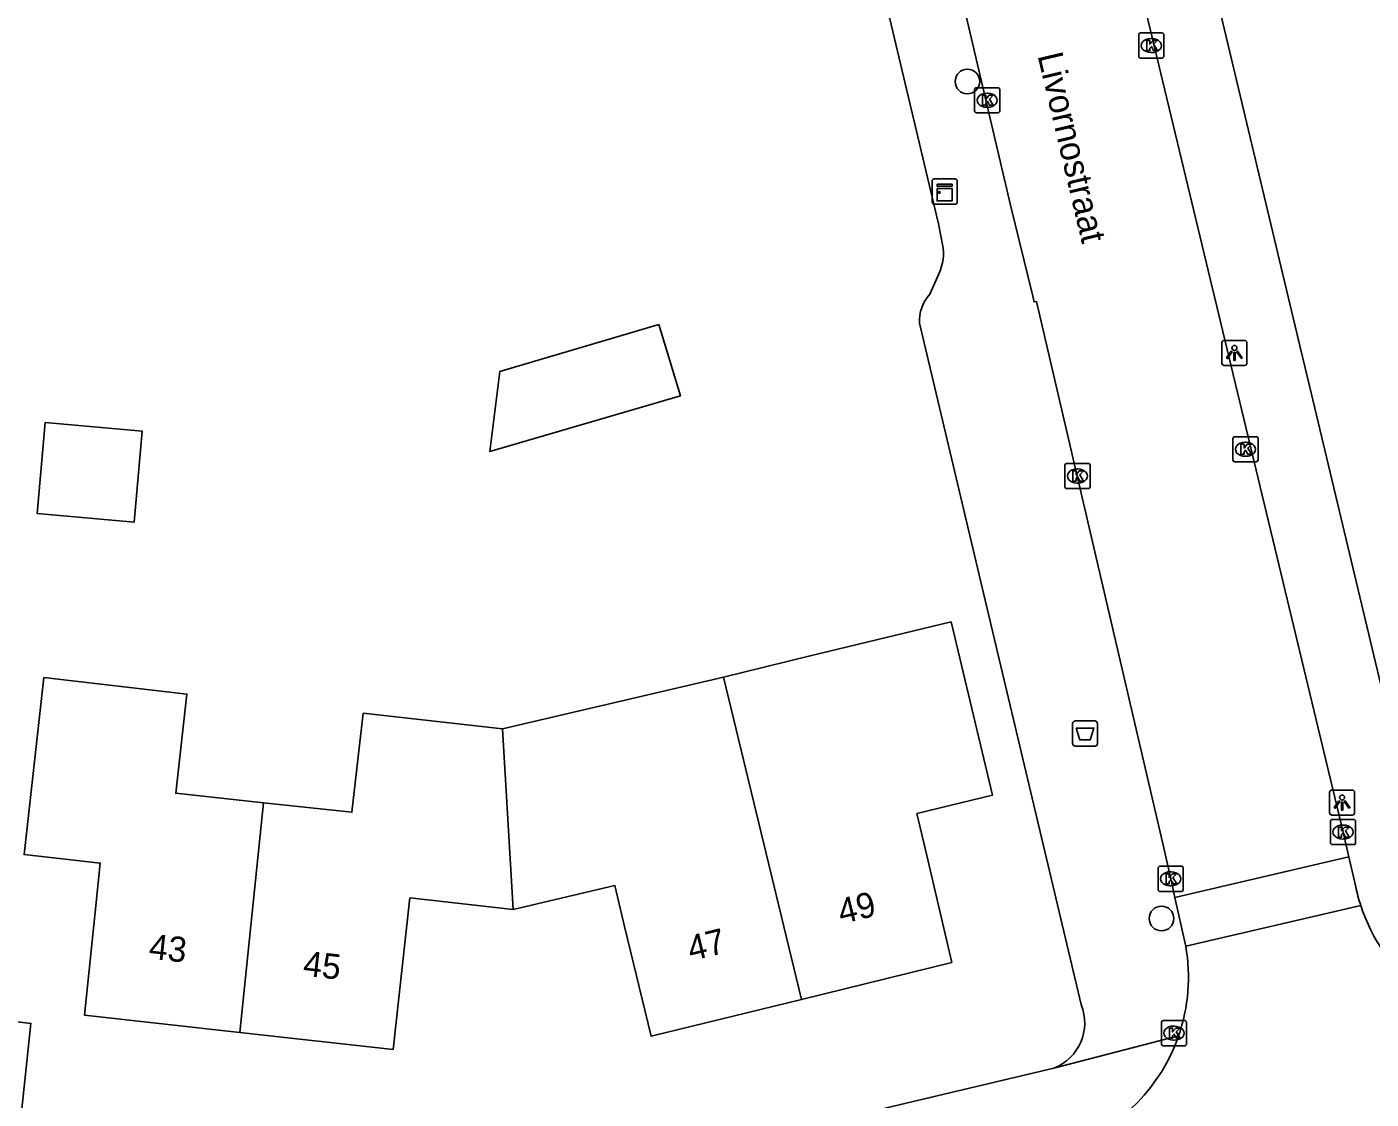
# Model space of a CAD drawing. Extents: x 162082 to 163393, y 388091 to 388632.
# Drawn here: x 162910.2 to 162963.6, y 388261.2 to 388303.9 of the extents above; entities that cross this region are included whole.
import ezdxf

# ---------------------------------------------------------------- set-up
doc = ezdxf.new("R2010")
doc.units = 0
for name, color, linetype in [('IMGEO_Afvalbak', 7, 'Continuous'), ('IMGEO_Boom', 7, 'Continuous'), ('IMGEO_Kast', 7, 'Continuous'), ('IMGEO_Kolk', 7, 'Continuous'), ('IMGEO_Lichtpunt', 7, 'Continuous'), ('IMGEO_Muur', 7, 'Continuous'), ('IMGEO_Openbare_ruimte_label', 7, 'Continuous'), ('IMGEO_Pand', 7, 'Continuous'), ('IMGEO_Pand_nummerreeks', 7, 'Continuous'), ('IMGEO_Rijbaan_lokaal_gesloten', 7, 'Continuous'), ('IMGEO_Rijbaan_lokaal_open', 7, 'Continuous'), ('IMGEO_Voetpad_open', 7, 'Continuous')]:
    doc.layers.add(name, color=color, linetype=linetype)

msp = doc.modelspace()

# ---------------------------------------------------------------- linework, layer by layer
at = {"layer": 'IMGEO_Afvalbak'}
for p, q in [((162951.767, 388275.347), (162951.767, 388276.147)), ((162951.767, 388276.147), (162951.767, 388275.347)), ((162951.867, 388276.247), (162952.657, 388276.247)), ((162952.657, 388276.247), (162951.867, 388276.247)), ((162952.757, 388276.147), (162952.757, 388275.347)), ((162952.757, 388275.347), (162952.757, 388276.147)), ((162952.657, 388275.247), (162951.867, 388275.247)), ((162951.867, 388275.247), (162952.657, 388275.247))]:
    msp.add_line(p, q, dxfattribs=at)
msp.add_lwpolyline([(162951.91, 388275.961), (162952.614, 388275.961), (162952.465, 388275.491), (162952.059, 388275.491), (162951.91, 388275.961)], dxfattribs=at)
for centre, start, end in [((162951.867, 388276.147), 90, 180), ((162951.867, 388276.147), 90, 180), ((162952.657, 388276.147), 0, 90), ((162952.657, 388276.147), 360, 90), ((162951.867, 388275.347), 180, 270), ((162951.867, 388275.347), 180, 270), ((162952.657, 388275.347), 270, 0), ((162952.657, 388275.347), 270, 0)]:
    msp.add_arc(centre, 0.1, start, end, dxfattribs=at)
at = {"layer": 'IMGEO_Boom'}
for centre in [(162947.581, 388301.686), (162955.302, 388268.389)]:
    msp.add_circle(centre, 0.489, dxfattribs=at)
at = {"layer": 'IMGEO_Kast'}
for p, q in [((162946.18, 388296.887), (162946.18, 388297.728)), ((162946.18, 388297.728), (162946.18, 388296.887)), ((162946.255, 388297.812), (162947.096, 388297.812)), ((162947.096, 388297.812), (162946.255, 388297.812)), ((162947.18, 388297.737), (162947.18, 388296.896)), ((162947.18, 388296.896), (162947.18, 388297.737)), ((162947.105, 388296.812), (162946.264, 388296.812)), ((162946.264, 388296.812), (162947.105, 388296.812))]:
    msp.add_line(p, q, dxfattribs=at)
for points in [[(162946.375, 388297.602), (162946.975, 388297.602), (162946.975, 388297.517), (162946.375, 388297.517), (162946.375, 388297.602)], [(162946.375, 388297.427), (162946.975, 388297.427), (162946.975, 388296.938), (162946.375, 388296.938), (162946.375, 388297.427)]]:
    msp.add_lwpolyline(points, dxfattribs=at)
msp.add_circle((162946.459, 388297.276), 0.0377, dxfattribs=at)
for centre, start, end in [((162946.258, 388297.734), 92.4484, 184.2845), ((162946.258, 388297.734), 92.4484, 184.2845), ((162947.102, 388297.734), 2.4484, 94.2845), ((162947.102, 388297.734), 2.4484, 94.2845), ((162946.258, 388296.89), 182.4484, 274.2845), ((162946.258, 388296.89), 182.4484, 274.2845), ((162947.102, 388296.89), 272.4484, 4.2845), ((162947.102, 388296.89), 272.4484, 4.2845)]:
    msp.add_arc(centre, 0.0779, start, end, dxfattribs=at)
at = {"layer": 'IMGEO_Kolk'}
for p, q in [((162954.394, 388302.691), (162954.394, 388303.543)), ((162954.469, 388303.617), (162955.321, 388303.617)), ((162955.395, 388303.543), (162955.395, 388302.691)), ((162954.882, 388303.397), (162954.907, 388303.397)), ((162955.321, 388302.617), (162954.469, 388302.617)), ((162954.905, 388302.837), (162954.88, 388302.837)), ((162947.942, 388301.44), (162948.794, 388301.44)), ((162947.867, 388300.514), (162947.867, 388301.366)), ((162948.355, 388301.22), (162948.38, 388301.22)), ((162948.868, 388301.366), (162948.868, 388300.514)), ((162948.794, 388300.44), (162947.942, 388300.44)), ((162948.378, 388300.66), (162948.353, 388300.66)), ((162958.214, 388287.557), (162959.066, 388287.557)), ((162958.139, 388286.631), (162958.139, 388287.483)), ((162958.627, 388287.337), (162958.652, 388287.337)), ((162959.14, 388287.483), (162959.14, 388286.631)), ((162951.532, 388286.493), (162952.384, 388286.493)), ((162959.066, 388286.557), (162958.214, 388286.557)), ((162958.65, 388286.777), (162958.625, 388286.777)), ((162951.457, 388285.567), (162951.457, 388286.419)), ((162951.945, 388286.273), (162951.97, 388286.273)), ((162952.458, 388286.419), (162952.458, 388285.567)), ((162952.384, 388285.493), (162951.532, 388285.493)), ((162951.968, 388285.713), (162951.943, 388285.713)), ((162962.022, 388271.402), (162962.022, 388272.254)), ((162962.097, 388272.328), (162962.949, 388272.328)), ((162962.51, 388272.108), (162962.535, 388272.108)), ((162963.023, 388272.254), (162963.023, 388271.402)), ((162962.533, 388271.548), (162962.508, 388271.548)), ((162962.949, 388271.328), (162962.097, 388271.328)), ((162955.166, 388269.542), (162955.166, 388270.394)), ((162955.241, 388270.468), (162956.093, 388270.468)), ((162956.167, 388270.394), (162956.167, 388269.542)), ((162955.654, 388270.248), (162955.679, 388270.248)), ((162956.093, 388269.468), (162955.241, 388269.468)), ((162955.677, 388269.688), (162955.652, 388269.688)), ((162955.296, 388263.403), (162955.296, 388264.255)), ((162955.371, 388264.329), (162956.223, 388264.329)), ((162955.784, 388264.109), (162955.809, 388264.109)), ((162956.297, 388264.255), (162956.297, 388263.403)), ((162955.807, 388263.549), (162955.782, 388263.549)), ((162956.223, 388263.329), (162955.371, 388263.329))]:
    msp.add_line(p, q, dxfattribs=at)
for points in [[(162954.394, 388302.691), (162954.394, 388303.543)], [(162954.469, 388303.617), (162955.321, 388303.617)], [(162955.395, 388303.543), (162955.395, 388302.691)], [(162954.715, 388303.317), (162954.838, 388303.317), (162954.838, 388303.166), (162954.968, 388303.317), (162955.132, 388303.317), (162954.986, 388303.166), (162955.139, 388302.917), (162954.987, 388302.917), (162954.902, 388303.081), (162954.838, 388303.014), (162954.838, 388302.917), (162954.715, 388302.917), (162954.715, 388303.317)], [(162955.321, 388302.617), (162954.469, 388302.617)], [(162947.942, 388301.44), (162948.794, 388301.44)], [(162947.867, 388300.514), (162947.867, 388301.366)], [(162948.188, 388301.14), (162948.311, 388301.14), (162948.311, 388300.989), (162948.441, 388301.14), (162948.605, 388301.14), (162948.459, 388300.989), (162948.612, 388300.74), (162948.46, 388300.74), (162948.375, 388300.904), (162948.311, 388300.837), (162948.311, 388300.74), (162948.188, 388300.74), (162948.188, 388301.14)], [(162948.868, 388301.366), (162948.868, 388300.514)], [(162948.794, 388300.44), (162947.942, 388300.44)], [(162958.214, 388287.557), (162959.066, 388287.557)], [(162958.139, 388286.631), (162958.139, 388287.483)], [(162958.46, 388287.257), (162958.583, 388287.257), (162958.583, 388287.106), (162958.713, 388287.257), (162958.877, 388287.257), (162958.731, 388287.106), (162958.884, 388286.857), (162958.732, 388286.857), (162958.647, 388287.021), (162958.583, 388286.954), (162958.583, 388286.857), (162958.46, 388286.857), (162958.46, 388287.257)], [(162959.14, 388287.483), (162959.14, 388286.631)], [(162951.532, 388286.493), (162952.384, 388286.493)], [(162959.066, 388286.557), (162958.214, 388286.557)], [(162951.457, 388285.567), (162951.457, 388286.419)], [(162951.778, 388286.193), (162951.901, 388286.193), (162951.901, 388286.042), (162952.031, 388286.193), (162952.195, 388286.193), (162952.049, 388286.042), (162952.202, 388285.793), (162952.05, 388285.793), (162951.965, 388285.957), (162951.901, 388285.89), (162951.901, 388285.793), (162951.778, 388285.793), (162951.778, 388286.193)], [(162952.458, 388286.419), (162952.458, 388285.567)], [(162952.384, 388285.493), (162951.532, 388285.493)], [(162962.022, 388271.402), (162962.022, 388272.254)], [(162962.097, 388272.328), (162962.949, 388272.328)], [(162962.343, 388272.028), (162962.466, 388272.028), (162962.466, 388271.877), (162962.596, 388272.028), (162962.76, 388272.028), (162962.614, 388271.877), (162962.767, 388271.628), (162962.615, 388271.628), (162962.53, 388271.792), (162962.466, 388271.725), (162962.466, 388271.628), (162962.343, 388271.628), (162962.343, 388272.028)], [(162963.023, 388272.254), (162963.023, 388271.402)], [(162962.949, 388271.328), (162962.097, 388271.328)], [(162955.166, 388269.542), (162955.166, 388270.394)], [(162955.241, 388270.468), (162956.093, 388270.468)], [(162956.167, 388270.394), (162956.167, 388269.542)], [(162955.487, 388270.168), (162955.61, 388270.168), (162955.61, 388270.017), (162955.74, 388270.168), (162955.904, 388270.168), (162955.758, 388270.017), (162955.911, 388269.768), (162955.759, 388269.768), (162955.674, 388269.932), (162955.61, 388269.865), (162955.61, 388269.768), (162955.487, 388269.768), (162955.487, 388270.168)], [(162956.093, 388269.468), (162955.241, 388269.468)], [(162955.296, 388263.403), (162955.296, 388264.255)], [(162955.371, 388264.329), (162956.223, 388264.329)], [(162955.617, 388264.029), (162955.74, 388264.029), (162955.74, 388263.878), (162955.87, 388264.029), (162956.034, 388264.029), (162955.888, 388263.878), (162956.041, 388263.629), (162955.889, 388263.629), (162955.804, 388263.793), (162955.74, 388263.726), (162955.74, 388263.629), (162955.617, 388263.629), (162955.617, 388264.029)], [(162956.297, 388264.255), (162956.297, 388263.403)], [(162956.223, 388263.329), (162955.371, 388263.329)]]:
    msp.add_lwpolyline(points, dxfattribs=at)
for centre, start, end in [((162954.471, 388303.541), 91.552, 178.448), ((162954.471, 388303.541), 91.552, 178.448), ((162955.319, 388303.541), 1.552, 88.448), ((162955.319, 388303.541), 1.552, 88.448), ((162954.471, 388302.693), 181.552, 268.448), ((162954.471, 388302.693), 181.552, 268.448), ((162955.319, 388302.693), 271.552, 358.448), ((162955.319, 388302.693), 271.552, 358.448), ((162947.944, 388301.364), 91.552, 178.448), ((162947.944, 388301.364), 91.552, 178.448), ((162948.792, 388301.364), 1.552, 88.448), ((162948.792, 388301.364), 1.552, 88.448), ((162947.944, 388300.516), 181.552, 268.448), ((162947.944, 388300.516), 181.552, 268.448), ((162948.792, 388300.516), 271.552, 358.448), ((162948.792, 388300.516), 271.552, 358.448), ((162958.216, 388287.481), 91.552, 178.448), ((162958.216, 388287.481), 91.552, 178.448), ((162959.064, 388287.481), 1.552, 88.448), ((162959.064, 388287.481), 1.552, 88.448), ((162951.534, 388286.417), 91.552, 178.448), ((162951.534, 388286.417), 91.552, 178.448), ((162952.382, 388286.417), 1.552, 88.448), ((162952.382, 388286.417), 1.552, 88.448), ((162958.216, 388286.633), 181.552, 268.448), ((162958.216, 388286.633), 181.552, 268.448), ((162959.064, 388286.633), 271.552, 358.448), ((162959.064, 388286.633), 271.552, 358.448), ((162951.534, 388285.569), 181.552, 268.448), ((162951.534, 388285.569), 181.552, 268.448), ((162952.382, 388285.569), 271.552, 358.448), ((162952.382, 388285.569), 271.552, 358.448), ((162962.099, 388272.252), 91.552, 178.448), ((162962.099, 388272.252), 91.552, 178.448), ((162962.947, 388272.252), 1.552, 88.448), ((162962.947, 388272.252), 1.552, 88.448), ((162962.099, 388271.404), 181.552, 268.448), ((162962.099, 388271.404), 181.552, 268.448), ((162962.947, 388271.404), 271.552, 358.448), ((162962.947, 388271.404), 271.552, 358.448), ((162955.243, 388270.392), 91.552, 178.448), ((162955.243, 388270.392), 91.552, 178.448), ((162956.091, 388270.392), 1.552, 88.448), ((162956.091, 388270.392), 1.552, 88.448), ((162955.243, 388269.544), 181.552, 268.448), ((162955.243, 388269.544), 181.552, 268.448), ((162956.091, 388269.544), 271.552, 358.448), ((162956.091, 388269.544), 271.552, 358.448), ((162955.373, 388264.253), 91.552, 178.448), ((162955.373, 388264.253), 91.552, 178.448), ((162956.221, 388264.253), 1.552, 88.448), ((162956.221, 388264.253), 1.552, 88.448), ((162955.373, 388263.405), 181.552, 268.448), ((162955.373, 388263.405), 181.552, 268.448), ((162956.221, 388263.405), 271.552, 358.448), ((162956.221, 388263.405), 271.552, 358.448)]:
    msp.add_arc(centre, 0.0765, start, end, dxfattribs=at)
for centre, major_axis, ratio, start_param, end_param in [((162954.881, 388303.117), (-0.387, 0.002), 0.722429, 4.712389, 7.853982), ((162954.906, 388303.117), (-0.39, 0.002), 0.717154, 1.570796, 4.712389), ((162948.354, 388300.94), (-0.387, 0.002), 0.722429, 4.712389, 7.853982), ((162948.379, 388300.94), (-0.39, 0.002), 0.717154, 1.570796, 4.712389), ((162958.626, 388287.057), (-0.387, 0.002), 0.722429, 4.712389, 7.853982), ((162958.651, 388287.057), (-0.39, 0.002), 0.717154, 1.570796, 4.712389), ((162951.944, 388285.993), (-0.387, 0.002), 0.722429, 4.712389, 7.853982), ((162951.969, 388285.993), (-0.39, 0.002), 0.717154, 1.570796, 4.712389), ((162962.509, 388271.828), (-0.387, 0.002), 0.722429, 4.712389, 7.853982), ((162962.534, 388271.828), (-0.39, 0.002), 0.717154, 1.570796, 4.712389), ((162955.653, 388269.968), (-0.387, 0.002), 0.722429, 4.712389, 7.853982), ((162955.678, 388269.968), (-0.39, 0.002), 0.717154, 1.570796, 4.712389), ((162955.783, 388263.829), (-0.387, 0.002), 0.722429, 4.712389, 7.853982), ((162955.808, 388263.829), (-0.39, 0.002), 0.717154, 1.570796, 4.712389)]:
    msp.add_ellipse(centre, major_axis=major_axis, ratio=ratio, start_param=start_param, end_param=end_param, dxfattribs=at)
at = {"layer": 'IMGEO_Lichtpunt'}
for p, q in [((162957.705, 388291.29), (162957.705, 388290.483)), ((162957.705, 388291.29), (162957.705, 388290.483)), ((162958.607, 388291.385), (162957.799, 388291.385)), ((162958.607, 388291.385), (162957.799, 388291.385)), ((162958.701, 388290.483), (162958.701, 388291.29)), ((162958.701, 388290.483), (162958.701, 388291.29)), ((162957.799, 388290.389), (162958.607, 388290.389)), ((162957.799, 388290.389), (162958.607, 388290.389)), ((162961.987, 388273.403), (162961.987, 388272.596)), ((162961.987, 388273.403), (162961.987, 388272.596)), ((162962.889, 388273.498), (162962.081, 388273.498)), ((162962.889, 388273.498), (162962.081, 388273.498)), ((162962.983, 388272.596), (162962.983, 388273.403)), ((162962.983, 388272.596), (162962.983, 388273.403)), ((162962.081, 388272.502), (162962.889, 388272.502)), ((162962.081, 388272.502), (162962.889, 388272.502))]:
    msp.add_line(p, q, dxfattribs=at)
for points in [[(162958.079, 388290.954), (162958.118, 388290.926), (162957.93, 388290.664), (162957.892, 388290.691), (162958.079, 388290.954)], [(162958.181, 388290.906), (162958.228, 388290.906), (162958.228, 388290.584), (162958.181, 388290.584), (162958.181, 388290.906)], [(162958.291, 388290.926), (162958.329, 388290.953), (162958.516, 388290.691), (162958.477, 388290.663), (162958.291, 388290.926)], [(162962.361, 388273.067), (162962.4, 388273.039), (162962.212, 388272.777), (162962.174, 388272.804), (162962.361, 388273.067)], [(162962.573, 388273.039), (162962.611, 388273.066), (162962.798, 388272.804), (162962.759, 388272.776), (162962.573, 388273.039)], [(162962.463, 388273.019), (162962.51, 388273.019), (162962.51, 388272.697), (162962.463, 388272.697), (162962.463, 388273.019)]]:
    msp.add_lwpolyline(points, dxfattribs=at)
for centre in [(162958.204, 388291.088), (162962.486, 388273.201)]:
    msp.add_circle(centre, 0.0994, dxfattribs=at)
for centre, start, end in [((162957.799, 388291.29), 90, 180), ((162957.799, 388291.29), 90, 180), ((162958.607, 388291.29), 0, 90), ((162958.607, 388291.29), 0, 90), ((162957.799, 388290.483), 180, 270), ((162957.799, 388290.483), 180, 270), ((162958.607, 388290.483), 270, 0), ((162958.607, 388290.483), 270, 360), ((162962.081, 388273.403), 90, 180), ((162962.081, 388273.403), 90, 180), ((162962.889, 388273.403), 0, 90), ((162962.889, 388273.403), 0, 90), ((162962.081, 388272.596), 180, 270), ((162962.081, 388272.596), 180, 270), ((162962.889, 388272.596), 270, 0), ((162962.889, 388272.596), 270, 360)]:
    msp.add_arc(centre, 0.0946, start, end, dxfattribs=at)
at = {"layer": 'IMGEO_Muur'}
msp.add_lwpolyline([(162948.409, 388280.547), (162945.672, 388292.072)], dxfattribs=at)
at = {"layer": 'IMGEO_Pand'}
for points in [[(162935.314, 388292.019), (162936.167, 388289.187), (162928.585, 388286.965), (162928.982, 388290.151), (162935.314, 388292.019)], [(162910.578, 388284.497), (162914.433, 388284.152), (162914.757, 388287.777), (162910.902, 388288.122), (162910.578, 388284.497)], [(162937.877, 388277.991), (162941.332, 388278.844), (162946.93, 388280.188), (162948.577, 388273.289), (162945.576, 388272.563), (162945.965, 388270.901), (162946.962, 388266.642), (162940.978, 388265.172)], [(162918.647, 388263.856), (162912.47, 388264.539), (162912.915, 388268.89), (162913.089, 388270.596), (162910.061, 388270.934), (162910.851, 388277.975), (162916.54, 388277.317), (162916.09, 388273.372), (162919.583, 388272.995)], [(162929.087, 388275.936), (162937.877, 388277.991)], [(162940.978, 388265.172), (162937.877, 388277.991)], [(162919.583, 388272.995), (162923.103, 388272.616), (162923.548, 388276.555), (162929.087, 388275.936)], [(162929.087, 388275.936), (162929.517, 388268.75)], [(162919.583, 388272.995), (162918.647, 388263.856)], [(162940.978, 388265.172), (162935.002, 388263.704), (162933.948, 388268.07), (162933.553, 388269.704), (162929.517, 388268.75)], [(162929.517, 388268.75), (162925.41, 388269.205), (162925.223, 388267.525), (162924.738, 388263.182), (162918.647, 388263.856)]]:
    msp.add_lwpolyline(points, dxfattribs=at)
at = {"layer": 'IMGEO_Rijbaan_lokaal_gesloten'}
msp.add_lwpolyline([(162963.227, 388268.907), (162956.267, 388267.292)], dxfattribs=at)
for centre, radius, start, end in [((162970.158, 388271.174), 7.293, 198.1117, 231.4845), ((162949.234, 388266.056), 7.14, 340.8841, 9.9655), ((162949.234, 388266.055), 7.14, 290.7955, 340.8931)]:
    msp.add_arc(centre, radius, start, end, dxfattribs=at)
at = {"layer": 'IMGEO_Rijbaan_lokaal_open'}
for points in [[(162950.825, 388320.555), (162962.523, 388271.828), (162962.752, 388270.839)], [(162944.296, 388317.825), (162945.789, 388311.666), (162946.675, 388307.971), (162949.292, 388296.772), (162950.192, 388293.088), (162950.233, 388292.921), (162950.326, 388292.933), (162955.378, 388271.249), (162955.667, 388269.968), (162955.835, 388269.226)], [(162955.835, 388269.226), (162962.752, 388270.839)], [(162962.752, 388270.839), (162963.027, 388269.647)], [(162955.835, 388269.226), (162956.249, 388267.389), (162956.267, 388267.292)]]:
    msp.add_lwpolyline(points, dxfattribs=at)
msp.add_arc((162969.916, 388271.112), 7.043, 192.0045, 198.2435, dxfattribs=at)
at = {"layer": 'IMGEO_Voetpad_open'}
for points in [[(162966.17, 388268.679), (162961.187, 388289.582), (162960.82, 388291.119), (162953.166, 388323.228), (162952.976, 388324.023)], [(162946.597, 388295.207), (162946.435, 388296.029), (162941.347, 388317.481)], [(162946.081, 388293.222), (162946.455, 388294.058)], [(162952.111, 388264.963), (162948.409, 388280.547), (162945.672, 388292.072)], [(162951.024, 388262.43), (162923.899, 388256.008), (162923.853, 388256.162), (162924.044, 388257.709), (162909.814, 388259.308), (162910.334, 388264.217), (162907.36, 388264.58)], [(162955.981, 388263.718), (162951.024, 388262.43)]]:
    msp.add_lwpolyline(points, dxfattribs=at)
for centre, radius, start, end in [((162944.65, 388294.864), 1.977, 335.9304, 9.9791), ((162947.319, 388292.134), 1.648, 138.6839, 182.1601), ((162950.294, 388264.243), 1.954, 291.9287, 21.6195)]:
    msp.add_arc(centre, radius, start, end, dxfattribs=at)

# ---------------------------------------------------------------- texts
at = {"layer": 'IMGEO_Openbare_ruimte_label'}
msp.add_text('Livornostraat', height=1, rotation=283.2996, dxfattribs=at).set_placement((162950.368, 388302.722))
at = {"layer": 'IMGEO_Pand_nummerreeks'}
for s, rotation, p in [('49', 13.8015, (162942.568, 388268.158)), ('43', 353.688, (162914.993, 388266.795)), ('47', 13.8015, (162936.588, 388266.689)), ('45', 353.688, (162921.127, 388266.117))]:
    msp.add_text(s, height=1, rotation=rotation, dxfattribs=at).set_placement(p)

doc.saveas('drawing.dxf')
